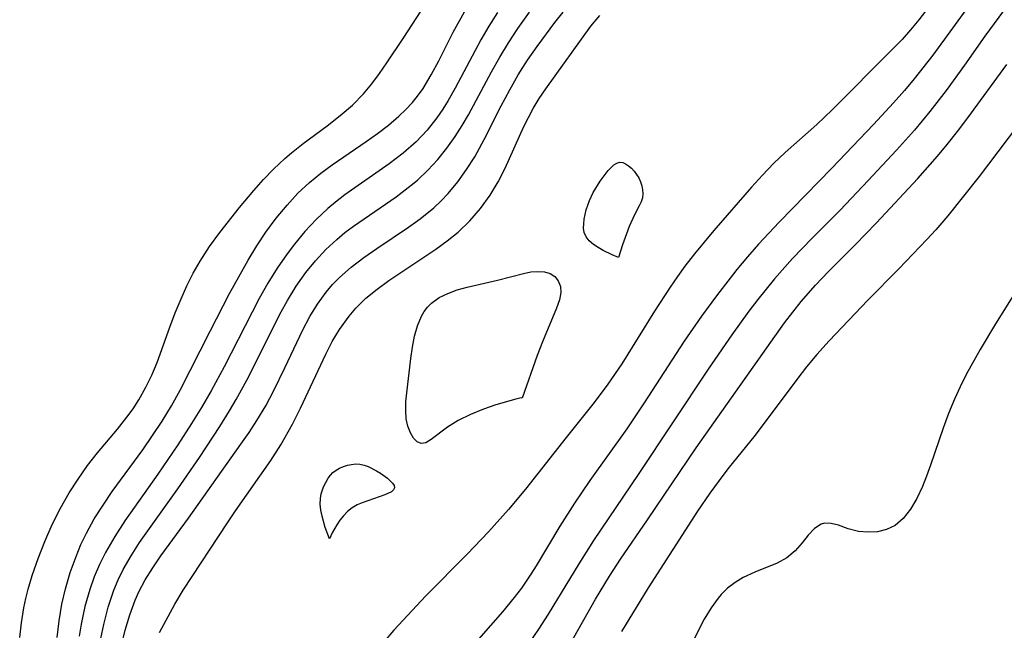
# Model space of a CAD drawing. Header units: metres. Extents: x 1073367 to 1082519, y 1569854 to 1574957.
# Tile 679 of 1056: x 1080946 to 1081049, y 1570929 to 1570992. Entities that reach past the tile are written whole.
import ezdxf

# ---------------------------------------------------------------- set-up
doc = ezdxf.new("R2010")
doc.units = ezdxf.units.M
doc.layers.add('CGG_CurvaNivelLidar_v1', color=253, linetype='Continuous', lineweight=30)

msp = doc.modelspace()

# ---------------------------------------------------------------- linework, layer by layer
at = {"layer": 'CGG_CurvaNivelLidar_v1'}
for p, q in [((1080986.1372, 1570990.3317, 77), (1080990.3094, 1570996.7968, 77)), ((1081046.3327, 1570995.8063, 75), (1081041.1083, 1570988.6223, 75)), ((1080991.3432, 1570991.0135, 76.5), (1080992.5109, 1570993.1136, 76.5)), ((1080998.0463, 1570991.3705, 75.5), (1080999.2566, 1570993.0617, 75.5)), ((1081001.8803, 1570991.9855, 75), (1081002.7384, 1570993.0763, 75)), ((1081040.785, 1570993.7768, 74.5), (1081039.6432, 1570992.2876, 74.5)), ((1081048.4144, 1570993.1967, 75.5), (1081046.5009, 1570990.596, 75.5)), ((1080995.917, 1570993.0254, 76), (1080995.0377, 1570991.6362, 76)), ((1081005.6224, 1570991.6077, 74.5), (1081006.5496, 1570992.7423, 74.5)), ((1081039.6432, 1570992.2876, 74.5), (1081038.7892, 1570991.2517, 74.5)), ((1080989.8412, 1570988.0221, 76.5), (1080991.3432, 1570991.0135, 76.5)), ((1080995.0377, 1570991.6362, 76), (1080994.2122, 1570990.2143, 76)), ((1080997.0888, 1570989.9014, 75.5), (1080998.0463, 1570991.3705, 75.5)), ((1081000.0316, 1570989.4948, 75), (1081001.8803, 1570991.9855, 75)), ((1081000.9317, 1570985.118, 74.5), (1081005.6224, 1570991.6077, 74.5)), ((1081038.7892, 1570991.2517, 74.5), (1081037.9011, 1570990.2477, 74.5)), ((1080984.4576, 1570987.8045, 77), (1080986.1372, 1570990.3317, 77)), ((1080994.2122, 1570990.2143, 76), (1080991.5423, 1570985.179, 76)), ((1081037.9011, 1570990.2477, 74.5), (1081036.8907, 1570989.1873, 74.5)), ((1081046.5009, 1570990.596, 75.5), (1081044.3705, 1570987.5721, 75.5)), ((1080996.1803, 1570988.402, 75.5), (1080997.0888, 1570989.9014, 75.5)), ((1080999.051, 1570988.0869, 75), (1081000.0316, 1570989.4948, 75)), ((1081036.8907, 1570989.1873, 74.5), (1081030.6525, 1570982.9591, 74.5)), ((1080989.0677, 1570986.5656, 76.5), (1080989.8412, 1570988.0221, 76.5)), ((1080995.3156, 1570986.8793, 75.5), (1080996.1803, 1570988.402, 75.5)), ((1080998.0932, 1570986.5792, 75), (1080999.051, 1570988.0869, 75)), ((1081041.1083, 1570988.6223, 75), (1081039.1595, 1570986.1507, 75)), ((1080983.6923, 1570986.698, 77), (1080984.4576, 1570987.8045, 77)), ((1081044.3705, 1570987.5721, 75.5), (1081042.4675, 1570984.9544, 75.5)), ((1081044.7219, 1570982.1079, 76), (1081048.7749, 1570987.6316, 76)), ((1080982.8985, 1570985.6281, 77), (1080983.6923, 1570986.698, 77)), ((1080988.22, 1570985.1729, 76.5), (1080989.0677, 1570986.5656, 76.5)), ((1080992.9232, 1570982.4425, 75.5), (1080995.3156, 1570986.8793, 75.5)), ((1080997.1992, 1570985.0301, 75), (1080998.0932, 1570986.5792, 75)), ((1081039.1595, 1570986.1507, 75), (1081038.1463, 1570984.9481, 75)), ((1081053.4575, 1570986.0893, 76.5), (1081045.9073, 1570976.0232, 76.5)), ((1080982.0497, 1570984.6133, 77), (1080982.8985, 1570985.6281, 77)), ((1080987.7485, 1570984.5035, 76.5), (1080988.22, 1570985.1729, 76.5)), ((1080991.5423, 1570985.179, 76), (1080990.8215, 1570983.9179, 76)), ((1080996.3085, 1570983.3461, 75), (1080997.1992, 1570985.0301, 75)), ((1081000.2643, 1570984.1228, 74.5), (1081000.9317, 1570985.118, 74.5)), ((1081038.1463, 1570984.9481, 75), (1081037.0235, 1570983.6774, 75)), ((1081042.4675, 1570984.9544, 75.5), (1081040.7829, 1570982.7598, 75.5)), ((1080980.8844, 1570983.4403, 77), (1080982.0497, 1570984.6133, 77)), ((1080987.1011, 1570983.6987, 76.5), (1080987.7485, 1570984.5035, 76.5)), ((1080990.8215, 1570983.9179, 76), (1080990.2509, 1570983.002, 76)), ((1080999.6406, 1570983.0985, 74.5), (1081000.2643, 1570984.1228, 74.5)), ((1080979.6257, 1570982.3537, 77), (1080980.8844, 1570983.4403, 77)), ((1080985.6975, 1570982.2814, 76.5), (1080986.4228, 1570982.9706, 76.5)), ((1080986.4228, 1570982.9706, 76.5), (1080987.1011, 1570983.6987, 76.5)), ((1080990.2509, 1570983.002, 76), (1080989.6435, 1570982.1162, 76)), ((1080994.5436, 1570979.8634, 75), (1080996.3085, 1570983.3461, 75)), ((1080998.6717, 1570981.2159, 74.5), (1080999.6406, 1570983.0985, 74.5)), ((1081030.6525, 1570982.9591, 74.5), (1081029.0436, 1570981.439, 74.5)), ((1081037.0235, 1570983.6774, 75), (1081034.9344, 1570981.4224, 75)), ((1080978.2619, 1570981.2915, 77), (1080979.6257, 1570982.3537, 77)), ((1080984.6215, 1570981.3704, 76.5), (1080985.6975, 1570982.2814, 76.5)), ((1080989.6435, 1570982.1162, 76), (1080988.6226, 1570980.8251, 76)), ((1080992.2579, 1570981.303, 75.5), (1080992.9232, 1570982.4425, 75.5)), ((1081040.7829, 1570982.7598, 75.5), (1081039.1871, 1570980.8312, 75.5)), ((1081043.6647, 1570980.7117, 76), (1081044.7219, 1570982.1079, 76)), ((1080975.7764, 1570979.4377, 77), (1080978.2619, 1570981.2915, 77)), ((1080983.4895, 1570980.5053, 76.5), (1080984.6215, 1570981.3704, 76.5)), ((1080988.6226, 1570980.8251, 76), (1080987.4951, 1570979.6302, 76)), ((1080991.553, 1570980.195, 75.5), (1080992.2579, 1570981.303, 75.5)), ((1080996.7275, 1570976.8792, 74.5), (1080998.6717, 1570981.2159, 74.5)), ((1081029.0436, 1570981.439, 74.5), (1081025.7634, 1570978.5068, 74.5)), ((1081034.9344, 1570981.4224, 75), (1081030.6044, 1570976.9087, 75)), ((1081039.1871, 1570980.8312, 75.5), (1081037.3254, 1570978.7449, 75.5)), ((1080982.3183, 1570979.6723, 76.5), (1080983.4895, 1570980.5053, 76.5)), ((1080990.6759, 1570978.9679, 75.5), (1080991.553, 1570980.195, 75.5)), ((1080993.5658, 1570978.079, 75), (1080994.5436, 1570979.8634, 75)), ((1081042.5777, 1570979.3397, 76), (1081043.6647, 1570980.7117, 76)), ((1080974.5603, 1570978.4816, 77), (1080975.7764, 1570979.4377, 77)), ((1080978.7902, 1570977.2576, 76.5), (1080982.3183, 1570979.6723, 76.5)), ((1080987.4951, 1570979.6302, 76), (1080986.1476, 1570978.441, 76)), ((1080989.73, 1570977.7999, 75.5), (1080990.6759, 1570978.9679, 75.5)), ((1081041.5845, 1570978.1539, 76), (1081042.5777, 1570979.3397, 76)), ((1080972.703, 1570976.796, 77), (1080973.8735, 1570977.8999, 77)), ((1080973.8735, 1570977.8999, 77), (1080974.5603, 1570978.4816, 77)), ((1080986.1476, 1570978.441, 76), (1080984.7098, 1570977.3433, 76)), ((1080988.7159, 1570976.6968, 75.5), (1080989.73, 1570977.7999, 75.5)), ((1080992.726, 1570976.7489, 75), (1080993.5658, 1570978.079, 75)), ((1081025.7634, 1570978.5068, 74.5), (1081024.5748, 1570977.3864, 74.5)), ((1081037.3254, 1570978.7449, 75.5), (1081034.3907, 1570975.6111, 75.5)), ((1081039.5286, 1570975.8387, 76), (1081041.5845, 1570978.1539, 76)), ((1080971.6633, 1570975.7126, 77), (1080972.703, 1570976.796, 77)), ((1080977.5918, 1570976.3699, 76.5), (1080978.7902, 1570977.2576, 76.5)), ((1080984.7098, 1570977.3433, 76), (1080980.1122, 1570974.1453, 76)), ((1080991.8072, 1570975.4797, 75), (1080992.726, 1570976.7489, 75)), ((1080996.0045, 1570975.4739, 74.5), (1080996.7275, 1570976.8792, 74.5)), ((1081007.4241, 1570976.6688, 74), (1081007.7138, 1570976.9817, 74)), ((1081007.7138, 1570976.9817, 74), (1081008.0082, 1570977.2408, 74)), ((1081008.0082, 1570977.2408, 74), (1081008.3079, 1570977.4264, 74)), ((1081008.3079, 1570977.4264, 74), (1081008.6139, 1570977.513, 74)), ((1081008.6139, 1570977.513, 74), (1081008.9194, 1570977.4815, 74)), ((1081008.9194, 1570977.4815, 74), (1081009.2271, 1570977.353, 74)), ((1081009.2271, 1570977.353, 74), (1081009.5319, 1570977.1506, 74)), ((1081009.5319, 1570977.1506, 74), (1081009.828, 1570976.8914, 74)), ((1081009.828, 1570976.8914, 74), (1081010.1086, 1570976.5878, 74)), ((1081024.5748, 1570977.3864, 74.5), (1081023.4071, 1570976.1752, 74.5)), ((1081030.6044, 1570976.9087, 75), (1081025.1556, 1570971.3137, 75)), ((1080970.6554, 1570974.5859, 77), (1080971.6633, 1570975.7126, 77)), ((1080976.4407, 1570975.4249, 76.5), (1080977.5918, 1570976.3699, 76.5)), ((1080987.6313, 1570975.6671, 75.5), (1080988.7159, 1570976.6968, 75.5)), ((1081006.5838, 1570975.5352, 74), (1081007.4241, 1570976.6688, 74)), ((1081010.1086, 1570976.5878, 74), (1081010.3653, 1570976.2484, 74)), ((1081010.3653, 1570976.2484, 74), (1081010.5873, 1570975.8786, 74)), ((1081010.5873, 1570975.8786, 74), (1081010.7629, 1570975.4854, 74)), ((1081023.4071, 1570976.1752, 74.5), (1081022.2786, 1570974.9195, 74.5)), ((1081035.2228, 1570971.2085, 76), (1081039.5286, 1570975.8387, 76)), ((1081045.9073, 1570976.0232, 76.5), (1081042.66, 1570971.9653, 76.5)), ((1080975.2334, 1570974.2865, 76.5), (1080976.4407, 1570975.4249, 76.5)), ((1080985.4157, 1570973.9329, 75.5), (1080986.9939, 1570975.1273, 75.5)), ((1080986.9939, 1570975.1273, 75.5), (1080987.6313, 1570975.6671, 75.5)), ((1080990.8076, 1570974.2805, 75), (1080991.8072, 1570975.4797, 75)), ((1080995.1623, 1570974.0967, 74.5), (1080996.0045, 1570975.4739, 74.5)), ((1081005.8721, 1570974.3595, 74), (1081006.5838, 1570975.5352, 74)), ((1081010.7629, 1570975.4854, 74), (1081010.8921, 1570975.0751, 74)), ((1081010.8921, 1570975.0751, 74), (1081010.9726, 1570974.6569, 74)), ((1081022.2786, 1570974.9195, 74.5), (1081018.3856, 1570970.427, 74.5)), ((1081034.3907, 1570975.6111, 75.5), (1081031.4628, 1570972.5531, 75.5)), ((1080969.1794, 1570972.8224, 77), (1080970.6554, 1570974.5859, 77)), ((1080974.0983, 1570973.0677, 76.5), (1080975.2334, 1570974.2865, 76.5)), ((1080980.1122, 1570974.1453, 76), (1080979.1183, 1570973.3775, 76)), ((1080980.9932, 1570970.8881, 75.5), (1080985.4157, 1570973.9329, 75.5)), ((1080990.0822, 1570973.5141, 75), (1080990.8076, 1570974.2805, 75)), ((1080994.165, 1570972.7297, 74.5), (1080995.1623, 1570974.0967, 74.5)), ((1081005.4718, 1570973.5328, 74), (1081005.8721, 1570974.3595, 74)), ((1081010.9581, 1570973.8291, 74), (1081010.8302, 1570973.3982, 74)), ((1081010.9983, 1570974.2389, 74), (1081010.9581, 1570973.8291, 74)), ((1081010.9726, 1570974.6569, 74), (1081010.9983, 1570974.2389, 74)), ((1080967.1404, 1570970.2307, 77), (1080969.1794, 1570972.8224, 77)), ((1080972.9601, 1570971.6969, 76.5), (1080974.0983, 1570973.0677, 76.5)), ((1080978.3405, 1570972.7198, 76), (1080977.1163, 1570971.5638, 76)), ((1080979.1183, 1570973.3775, 76), (1080978.3405, 1570972.7198, 76)), ((1080987.9238, 1570971.6505, 75), (1080989.3164, 1570972.7892, 75)), ((1080989.3164, 1570972.7892, 75), (1080990.0822, 1570973.5141, 75)), ((1080993.0574, 1570971.4501, 74.5), (1080994.165, 1570972.7297, 74.5)), ((1081005.1427, 1570972.5729, 74), (1081005.4718, 1570973.5328, 74)), ((1081010.6373, 1570972.9772, 74), (1081010.146, 1570972.0642, 74)), ((1081010.8302, 1570973.3982, 74), (1081010.6373, 1570972.9772, 74)), ((1080971.8964, 1570970.2579, 76.5), (1080972.9601, 1570971.6969, 76.5)), ((1080986.7121, 1570970.7756, 75), (1080987.9238, 1570971.6505, 75)), ((1081004.8727, 1570971.1323, 74), (1081004.9307, 1570971.6057, 74)), ((1081004.9307, 1570971.6057, 74), (1081005.1427, 1570972.5729, 74)), ((1081010.146, 1570972.0642, 74), (1081009.6044, 1570970.8477, 74)), ((1081031.4628, 1570972.5531, 75.5), (1081028.5719, 1570969.6297, 75.5)), ((1081042.66, 1570971.9653, 76.5), (1081041.4206, 1570970.513, 76.5)), ((1081054.4756, 1570971.8364, 77), (1081047.6001, 1570960.746, 77)), ((1080977.1163, 1570971.5638, 76), (1080975.9603, 1570970.331, 76)), ((1080980.1084, 1570970.218, 75.5), (1080980.9932, 1570970.8881, 75.5)), ((1080983.4049, 1570968.5686, 75), (1080986.7121, 1570970.7756, 75)), ((1080991.8412, 1570970.2713, 74.5), (1080993.0574, 1570971.4501, 74.5)), ((1081004.8563, 1570970.6742, 74), (1081004.8727, 1570971.1323, 74)), ((1081004.9216, 1570970.2209, 74), (1081004.8563, 1570970.6742, 74)), ((1081009.6044, 1570970.8477, 74), (1081008.9013, 1570968.9371, 74)), ((1081025.1556, 1570971.3137, 75), (1081023.0042, 1570969.0071, 75)), ((1081033.0596, 1570968.9677, 76), (1081035.2228, 1570971.2085, 76)), ((1080966.068, 1570968.7713, 77), (1080967.1404, 1570970.2307, 77)), ((1080970.9576, 1570968.8337, 76.5), (1080971.8964, 1570970.2579, 76.5)), ((1080975.9603, 1570970.331, 76), (1080974.8705, 1570969.0309, 76)), ((1080979.2536, 1570969.513, 75.5), (1080980.1084, 1570970.218, 75.5)), ((1080990.721, 1570969.354, 74.5), (1080991.8412, 1570970.2713, 74.5)), ((1081005.1231, 1570969.7692, 74), (1081004.9216, 1570970.2209, 74)), ((1081005.4507, 1570969.3627, 74), (1081005.1231, 1570969.7692, 74)), ((1081018.3856, 1570970.427, 74.5), (1081016.3555, 1570967.9968, 74.5)), ((1081028.5719, 1570969.6297, 75.5), (1081026.5502, 1570967.5343, 75.5)), ((1081041.4206, 1570970.513, 76.5), (1081040.483, 1570969.4853, 76.5)), ((1080965.0767, 1570967.2607, 77), (1080966.068, 1570968.7713, 77)), ((1080970.0725, 1570967.3661, 76.5), (1080970.9576, 1570968.8337, 76.5)), ((1080974.8705, 1570969.0309, 76), (1080974.1036, 1570968.0227, 76)), ((1080978.1128, 1570968.4479, 75.5), (1080979.2536, 1570969.513, 75.5)), ((1080982.0525, 1570967.6277, 75), (1080983.4049, 1570968.5686, 75)), ((1080989.5428, 1570968.4982, 74.5), (1080990.721, 1570969.354, 74.5)), ((1081005.8788, 1570968.9909, 74), (1081005.4507, 1570969.3627, 74)), ((1081006.3683, 1570968.6563, 74), (1081005.8788, 1570968.9909, 74)), ((1081006.8809, 1570968.362, 74), (1081006.3683, 1570968.6563, 74)), ((1081008.9013, 1570968.9371, 74), (1081008.5, 1570967.6327, 74)), ((1081023.0042, 1570969.0071, 75), (1081021.869, 1570967.7047, 75)), ((1081030.2724, 1570966.1786, 76), (1081033.0596, 1570968.9677, 76)), ((1081040.483, 1570969.4853, 76.5), (1081037.5642, 1570966.4657, 76.5)), ((1080974.1036, 1570968.0227, 76), (1080973.0727, 1570966.5217, 76)), ((1080977.0476, 1570967.304, 75.5), (1080978.1128, 1570968.4479, 75.5)), ((1080980.7541, 1570966.6332, 75), (1080982.0525, 1570967.6277, 75)), ((1080984.6485, 1570965.2486, 74.5), (1080989.5428, 1570968.4982, 74.5)), ((1081007.8276, 1570967.9094, 74), (1081006.8809, 1570968.362, 74)), ((1081008.5, 1570967.6327, 74), (1081007.8276, 1570967.9094, 74)), ((1081016.3555, 1570967.9968, 74.5), (1081015.3832, 1570966.7472, 74.5)), ((1081021.869, 1570967.7047, 75), (1081020.7642, 1570966.3749, 75)), ((1081026.5502, 1570967.5343, 75.5), (1081024.6639, 1570965.42, 75.5)), ((1080964.3605, 1570965.9939, 77), (1080965.0767, 1570967.2607, 77)), ((1080968.1468, 1570963.8875, 76.5), (1080970.0725, 1570967.3661, 76.5)), ((1080973.0727, 1570966.5217, 76), (1080972.1109, 1570964.9656, 76)), ((1080976.0595, 1570966.0877, 75.5), (1080977.0476, 1570967.304, 75.5)), ((1080979.5397, 1570965.5561, 75), (1080980.7541, 1570966.6332, 75)), ((1081015.3832, 1570966.7472, 74.5), (1081014.5949, 1570965.6592, 74.5)), ((1080963.7089, 1570964.6883, 77), (1080964.3605, 1570965.9939, 77)), ((1080975.0615, 1570964.6686, 75.5), (1080976.0595, 1570966.0877, 75.5)), ((1080978.8272, 1570964.8174, 75), (1080979.5397, 1570965.5561, 75)), ((1080995.9497, 1570965.2679, 74), (1080998.6304, 1570965.9838, 74)), ((1080998.6304, 1570965.9838, 74), (1080999.3948, 1570966.1308, 74)), ((1080999.3948, 1570966.1308, 74), (1081000.1241, 1570966.1942, 74)), ((1081000.1241, 1570966.1942, 74), (1081000.7958, 1570966.1554, 74)), ((1081000.7958, 1570966.1554, 74), (1081001.383, 1570965.9899, 74)), ((1081001.383, 1570965.9899, 74), (1081001.8789, 1570965.6598, 74)), ((1081001.8789, 1570965.6598, 74), (1081002.2432, 1570965.1981, 74)), ((1081014.5949, 1570965.6592, 74.5), (1081013.834, 1570964.5493, 74.5)), ((1081020.7642, 1570966.3749, 75), (1081018.6339, 1570963.6475, 75)), ((1081028.9135, 1570964.7577, 76), (1081030.2724, 1570966.1786, 76)), ((1081037.5642, 1570966.4657, 76.5), (1081034.35, 1570963.2211, 76.5)), ((1080963.1086, 1570963.3542, 77), (1080963.7089, 1570964.6883, 77)), ((1080972.1109, 1570964.9656, 76), (1080971.2076, 1570963.3662, 76)), ((1080974.1497, 1570963.1813, 75.5), (1080975.0615, 1570964.6686, 75.5)), ((1080978.1631, 1570964.0347, 75), (1080978.8272, 1570964.8174, 75)), ((1080983.4357, 1570964.355, 74.5), (1080984.6485, 1570965.2486, 74.5)), ((1080991.7515, 1570964.2685, 74), (1080992.781, 1570964.5554, 74)), ((1080992.781, 1570964.5554, 74), (1080995.9497, 1570965.2679, 74)), ((1081002.2432, 1570965.1981, 74), (1081002.4653, 1570964.6414, 74)), ((1081002.4653, 1570964.6414, 74), (1081002.5187, 1570964.0036, 74)), ((1081013.834, 1570964.5493, 74.5), (1081012.226, 1570962.0752, 74.5)), ((1081024.6639, 1570965.42, 75.5), (1081022.9274, 1570963.2773, 75.5)), ((1081027.4451, 1570963.0788, 76), (1081028.9135, 1570964.7577, 76)), ((1080966.1228, 1570960.005, 76.5), (1080968.1468, 1570963.8875, 76.5)), ((1080977.2755, 1570962.8104, 75), (1080978.1631, 1570964.0347, 75)), ((1080982.289, 1570963.4026, 74.5), (1080983.4357, 1570964.355, 74.5)), ((1080989.0942, 1570962.9097, 74), (1080989.8729, 1570963.4717, 74)), ((1080989.8729, 1570963.4717, 74), (1080990.773, 1570963.9174, 74)), ((1080990.773, 1570963.9174, 74), (1080991.7515, 1570964.2685, 74)), ((1081002.5187, 1570964.0036, 74), (1081002.3656, 1570963.2558, 74)), ((1081018.6339, 1570963.6475, 75), (1081017.0947, 1570961.541, 75)), ((1080962.507, 1570961.8938, 77), (1080963.1086, 1570963.3542, 77)), ((1080971.2076, 1570963.3662, 76), (1080967.5714, 1570956.2951, 76)), ((1080973.506, 1570962.013, 75.5), (1080974.1497, 1570963.1813, 75.5)), ((1080976.4796, 1570961.506, 75), (1080977.2755, 1570962.8104, 75)), ((1080981.2341, 1570962.3689, 74.5), (1080982.289, 1570963.4026, 74.5)), ((1080988.337, 1570962.0457, 74), (1080988.6764, 1570962.4908, 74)), ((1080988.6764, 1570962.4908, 74), (1080989.0942, 1570962.9097, 74)), ((1081002.3656, 1570963.2558, 74), (1081002.0511, 1570962.3797, 74)), ((1081022.9274, 1570963.2773, 75.5), (1081022.0187, 1570962.0753, 75.5)), ((1081025.7159, 1570960.8564, 76), (1081027.4451, 1570963.0788, 76)), ((1081034.35, 1570963.2211, 76.5), (1081030.3458, 1570958.9858, 76.5)), ((1080961.9477, 1570960.4188, 77), (1080962.507, 1570961.8938, 77)), ((1080969.9392, 1570954.9204, 75.5), (1080973.506, 1570962.013, 75.5)), ((1080975.7551, 1570960.145, 75), (1080976.4796, 1570961.506, 75)), ((1080979.5375, 1570960.1678, 74.5), (1080980.5329, 1570961.5499, 74.5)), ((1080980.5329, 1570961.5499, 74.5), (1080981.2341, 1570962.3689, 74.5)), ((1080987.6338, 1570960.5608, 74), (1080988.0489, 1570961.5578, 74)), ((1080988.0489, 1570961.5578, 74), (1080988.337, 1570962.0457, 74)), ((1081002.0511, 1570962.3797, 74), (1081000.6001, 1570958.8946, 74)), ((1081012.226, 1570962.0752, 74.5), (1081008.8228, 1570956.6019, 74.5)), ((1081017.0947, 1570961.541, 75), (1081015.2995, 1570958.9488, 75)), ((1081022.0187, 1570962.0753, 75.5), (1081020.2477, 1570959.6218, 75.5)), ((1080960.6226, 1570956.7459, 77), (1080961.9477, 1570960.4188, 77)), ((1080987.3369, 1570959.4749, 74), (1080987.6338, 1570960.5608, 74)), ((1081016.5456, 1570947.8883, 76), (1081025.7159, 1570960.8564, 76)), ((1081047.6001, 1570960.746, 77), (1081045.9969, 1570958.0892, 77)), ((1080963.0251, 1570953.8702, 76.5), (1080966.1228, 1570960.005, 76.5)), ((1080973.8864, 1570956.1909, 75), (1080975.7551, 1570960.145, 75)), ((1080978.7959, 1570958.9224, 74.5), (1080979.5375, 1570960.1678, 74.5)), ((1080987.1201, 1570958.33, 74), (1080987.3369, 1570959.4749, 74)), ((1081020.2477, 1570959.6218, 75.5), (1081017.7795, 1570956.0515, 75.5)), ((1080978.1205, 1570957.6222, 74.5), (1080978.7959, 1570958.9224, 74.5)), ((1080986.953, 1570957.151, 74), (1080987.1201, 1570958.33, 74)), ((1081000.6001, 1570958.8946, 74), (1081000.06, 1570957.4549, 74)), ((1081015.2995, 1570958.9488, 75), (1081011.1584, 1570952.5699, 75)), ((1081030.3458, 1570958.9858, 76.5), (1081029.0626, 1570957.5703, 76.5)), ((1080975.4894, 1570952.0183, 74.5), (1080978.1205, 1570957.6222, 74.5)), ((1081000.06, 1570957.4549, 74), (1080998.5, 1570953.0624, 74)), ((1081029.0626, 1570957.5703, 76.5), (1081028.0034, 1570956.2989, 76.5)), ((1081045.9969, 1570958.0892, 77), (1081044.5583, 1570955.4924, 77)), ((1080960.0793, 1570955.4412, 77), (1080960.6226, 1570956.7459, 77)), ((1080967.5714, 1570956.2951, 76), (1080966.2239, 1570953.7975, 76)), ((1080986.5269, 1570953.5875, 74), (1080986.953, 1570957.151, 74)), ((1081008.8228, 1570956.6019, 74.5), (1081007.3906, 1570954.5021, 74.5)), ((1081028.0034, 1570956.2989, 76.5), (1081026.9812, 1570954.9913, 76.5)), ((1080959.4685, 1570954.1726, 77), (1080960.0793, 1570955.4412, 77)), ((1080972.7285, 1570953.8296, 75), (1080973.8864, 1570956.1909, 75)), ((1081017.7795, 1570956.0515, 75.5), (1081010.5178, 1570945.134, 75.5)), ((1081044.5583, 1570955.4924, 77), (1081043.9231, 1570954.2263, 77)), ((1080968.8321, 1570952.9061, 75.5), (1080969.9392, 1570954.9204, 75.5)), ((1081007.3906, 1570954.5021, 74.5), (1081005.9665, 1570952.612, 74.5)), ((1081026.9812, 1570954.9913, 76.5), (1081022.6788, 1570949.2169, 76.5)), ((1080958.725, 1570952.8646, 77), (1080959.4685, 1570954.1726, 77)), ((1080962.1081, 1570952.2525, 76.5), (1080963.0251, 1570953.8702, 76.5)), ((1080966.2239, 1570953.7975, 76), (1080965.2327, 1570952.0896, 76)), ((1080971.8872, 1570952.2668, 75), (1080972.7285, 1570953.8296, 75)), ((1080986.4396, 1570952.6505, 74), (1080986.5269, 1570953.5875, 74)), ((1081043.9231, 1570954.2263, 77), (1081043.3338, 1570952.9449, 77)), ((1080958.1327, 1570951.9537, 77), (1080958.725, 1570952.8646, 77)), ((1080961.1328, 1570950.6688, 76.5), (1080962.1081, 1570952.2525, 76.5)), ((1080968.1363, 1570951.738, 75.5), (1080968.8321, 1570952.9061, 75.5)), ((1080970.9815, 1570950.7383, 75), (1080971.8872, 1570952.2668, 75)), ((1080986.4092, 1570951.7529, 74), (1080986.4396, 1570952.6505, 74)), ((1080995.7729, 1570952.3571, 74), (1080994.4748, 1570951.9112, 74)), ((1080997.8242, 1570952.9446, 74), (1080995.7729, 1570952.3571, 74)), ((1080998.3768, 1570953.0682, 74), (1080997.8242, 1570952.9446, 74)), ((1080998.5, 1570953.0624, 74), (1080998.3768, 1570953.0682, 74)), ((1081005.9665, 1570952.612, 74.5), (1081003.0499, 1570948.985, 74.5)), ((1081011.1584, 1570952.5699, 75), (1081009.3443, 1570949.8812, 75)), ((1081043.3338, 1570952.9449, 77), (1081042.7179, 1570951.4484, 77)), ((1080957.4982, 1570951.0724, 77), (1080958.1327, 1570951.9537, 77)), ((1080965.2327, 1570952.0896, 76), (1080964.1949, 1570950.407, 76)), ((1080967.1211, 1570950.1098, 75.5), (1080968.1363, 1570951.738, 75.5)), ((1080974.6563, 1570950.3679, 74.5), (1080975.4894, 1570952.0183, 74.5)), ((1080986.4653, 1570950.9109, 74), (1080986.4092, 1570951.7529, 74)), ((1080993.1298, 1570951.3675, 74), (1080991.8409, 1570950.726, 74)), ((1080994.4748, 1570951.9112, 74), (1080993.1298, 1570951.3675, 74)), ((1081042.7179, 1570951.4484, 77), (1081042.1606, 1570949.9427, 77)), ((1080956.5065, 1570949.8334, 77), (1080957.4982, 1570951.0724, 77)), ((1080960.148, 1570949.1718, 76.5), (1080961.1328, 1570950.6688, 76.5)), ((1080964.1949, 1570950.407, 76), (1080962.7616, 1570948.2031, 76)), ((1080970.1696, 1570949.4905, 75), (1080970.9815, 1570950.7383, 75)), ((1080973.4625, 1570948.2126, 74.5), (1080974.6563, 1570950.3679, 74.5)), ((1080986.633, 1570950.1396, 74), (1080986.4653, 1570950.9109, 74)), ((1080991.8409, 1570950.726, 74), (1080990.7486, 1570950.0381, 74)), ((1080954.4469, 1570947.3946, 77), (1080956.5065, 1570949.8334, 77)), ((1080959.128, 1570947.7025, 76.5), (1080960.148, 1570949.1718, 76.5)), ((1080965.007, 1570946.8971, 75.5), (1080967.1211, 1570950.1098, 75.5)), ((1080969.3224, 1570948.2624, 75), (1080970.1696, 1570949.4905, 75)), ((1080986.8945, 1570949.4647, 74), (1080986.633, 1570950.1396, 74)), ((1080987.2247, 1570948.9129, 74), (1080986.8945, 1570949.4647, 74)), ((1080990.7486, 1570950.0381, 74), (1080989.0602, 1570948.7794, 74)), ((1081009.3443, 1570949.8812, 75), (1081005.5181, 1570944.5226, 75)), ((1081022.6788, 1570949.2169, 76.5), (1081019.8432, 1570945.7092, 76.5)), ((1081042.1606, 1570949.9427, 77), (1081040.8501, 1570946.088, 77)), ((1080962.7616, 1570948.2031, 76), (1080960.6902, 1570945.1724, 76)), ((1080963.8638, 1570940.5947, 75), (1080969.3224, 1570948.2624, 75)), ((1080972.424, 1570946.5836, 74.5), (1080973.4625, 1570948.2126, 74.5)), ((1080987.6022, 1570948.5207, 74), (1080987.2247, 1570948.9129, 74)), ((1080988.0084, 1570948.3359, 74), (1080987.6022, 1570948.5207, 74)), ((1080988.4819, 1570948.4184, 74), (1080988.0084, 1570948.3359, 74)), ((1080989.0602, 1570948.7794, 74), (1080988.4819, 1570948.4184, 74)), ((1081003.0499, 1570948.985, 74.5), (1080998.8445, 1570943.622, 74.5)), ((1080953.4068, 1570946.053, 77), (1080954.4469, 1570947.3946, 77)), ((1080955.9687, 1570943.3795, 76.5), (1080959.128, 1570947.7025, 76.5)), ((1081011.4906, 1570940.4218, 76), (1081016.5456, 1570947.8883, 76)), ((1080962.7658, 1570943.6494, 75.5), (1080965.007, 1570946.8971, 75.5)), ((1080968.7687, 1570941.3579, 74.5), (1080972.424, 1570946.5836, 74.5)), ((1080979.9545, 1570945.9667, 74), (1080980.3683, 1570946.0976, 74)), ((1080980.3683, 1570946.0976, 74), (1080980.7926, 1570946.1854, 74)), ((1080980.7926, 1570946.1854, 74), (1080981.2215, 1570946.2237, 74)), ((1080981.2215, 1570946.2237, 74), (1080981.6497, 1570946.2023, 74)), ((1080981.6497, 1570946.2023, 74), (1080982.0954, 1570946.1066, 74)), ((1080982.0954, 1570946.1066, 74), (1080982.5335, 1570945.9506, 74)), ((1081040.8501, 1570946.088, 77), (1081040.439, 1570944.964, 77)), ((1080952.4213, 1570944.6615, 77), (1080953.4068, 1570946.053, 77)), ((1080960.6902, 1570945.1724, 76), (1080957.2858, 1570940.3308, 76)), ((1080978.3818, 1570944.7595, 74), (1080978.6035, 1570945.0571, 74)), ((1080978.6035, 1570945.0571, 74), (1080978.8554, 1570945.3234, 74)), ((1080978.8554, 1570945.3234, 74), (1080979.1883, 1570945.5824, 74)), ((1080979.1883, 1570945.5824, 74), (1080979.5583, 1570945.7953, 74)), ((1080979.5583, 1570945.7953, 74), (1080979.9545, 1570945.9667, 74)), ((1080982.5335, 1570945.9506, 74), (1080983.3799, 1570945.5225, 74)), ((1080983.3799, 1570945.5225, 74), (1080983.7812, 1570945.2739, 74)), ((1080983.7812, 1570945.2739, 74), (1080984.5082, 1570944.7482, 74)), ((1081010.5178, 1570945.134, 75.5), (1081005.9037, 1570938.2962, 75.5)), ((1081019.8432, 1570945.7092, 76.5), (1081018.915, 1570944.5252, 76.5)), ((1080951.495, 1570943.2262, 77), (1080952.4213, 1570944.6615, 77)), ((1080977.8765, 1570943.8403, 74), (1080978.3818, 1570944.7595, 74)), ((1080984.5082, 1570944.7482, 74), (1080985.0558, 1570944.2253, 74)), ((1080985.0558, 1570944.2253, 74), (1080985.2153, 1570943.979, 74)), ((1081005.5181, 1570944.5226, 75), (1081003.9221, 1570942.1713, 75)), ((1081018.915, 1570944.5252, 76.5), (1081017.9491, 1570943.2132, 76.5)), ((1081040.439, 1570944.964, 77), (1081040.0048, 1570943.8893, 77)), ((1080950.5905, 1570941.6582, 77), (1080951.495, 1570943.2262, 77)), ((1080955.0107, 1570941.9698, 76.5), (1080955.9687, 1570943.3795, 76.5)), ((1080958.8038, 1570938.0897, 75.5), (1080962.7658, 1570943.6494, 75.5)), ((1080977.5573, 1570942.6292, 74), (1080977.6319, 1570943.136, 74)), ((1080977.6319, 1570943.136, 74), (1080977.8765, 1570943.8403, 74)), ((1080984.2306, 1570943.0104, 74), (1080981.8916, 1570942.2124, 74)), ((1080984.9316, 1570943.3491, 74), (1080984.2306, 1570943.0104, 74)), ((1080985.1582, 1570943.5395, 74), (1080984.9316, 1570943.3491, 74)), ((1080985.2601, 1570943.7513, 74), (1080985.1582, 1570943.5395, 74)), ((1080985.2153, 1570943.979, 74), (1080985.2601, 1570943.7513, 74)), ((1080998.8445, 1570943.622, 74.5), (1080997.0866, 1570941.51, 74.5)), ((1081017.9491, 1570943.2132, 76.5), (1081016.6695, 1570941.3378, 76.5)), ((1081040.0048, 1570943.8893, 77), (1081039.4224, 1570942.651, 77)), ((1080977.5461, 1570942.0733, 74), (1080977.5573, 1570942.6292, 74)), ((1080977.608, 1570941.4395, 74), (1080977.5461, 1570942.0733, 74)), ((1080981.3928, 1570941.9949, 74), (1080980.8743, 1570941.6876, 74)), ((1080981.8916, 1570942.2124, 74), (1080981.3928, 1570941.9949, 74)), ((1081003.9221, 1570942.1713, 75), (1081002.4113, 1570939.7916, 75)), ((1081039.4224, 1570942.651, 77), (1081038.7612, 1570941.523, 77)), ((1080949.7453, 1570939.9507, 77), (1080950.5905, 1570941.6582, 77)), ((1080954.1094, 1570940.5296, 76.5), (1080955.0107, 1570941.9698, 76.5)), ((1080967.9359, 1570940.124, 74.5), (1080968.7687, 1570941.3579, 74.5)), ((1080977.7295, 1570940.802, 74), (1080977.608, 1570941.4395, 74)), ((1080980.3726, 1570941.2921, 74), (1080979.9569, 1570940.8644, 74)), ((1080980.8743, 1570941.6876, 74), (1080980.3726, 1570941.2921, 74)), ((1080997.0866, 1570941.51, 74.5), (1080994.9846, 1570939.182, 74.5)), ((1081016.6695, 1570941.3378, 76.5), (1081011.556, 1570933.399, 76.5)), ((1081038.7612, 1570941.523, 77), (1081038.0182, 1570940.5732, 77)), ((1080948.9886, 1570938.2028, 77), (1080949.7453, 1570939.9507, 77)), ((1080953.2903, 1570939.0477, 76.5), (1080954.1094, 1570940.5296, 76.5)), ((1080957.2858, 1570940.3308, 76), (1080956.2309, 1570938.7114, 76)), ((1080961.0118, 1570936.6994, 75), (1080963.8638, 1570940.5947, 75)), ((1080963.3133, 1570933.1438, 74.5), (1080967.9359, 1570940.124, 74.5)), ((1080978.0623, 1570939.6268, 74), (1080977.7295, 1570940.802, 74)), ((1080979.5861, 1570940.3981, 74), (1080979.263, 1570939.9235, 74)), ((1080979.9569, 1570940.8644, 74), (1080979.5861, 1570940.3981, 74)), ((1081008.6931, 1570936.3486, 76), (1081011.4906, 1570940.4218, 76)), ((1081029.4921, 1570939.9857, 77), (1081028.8007, 1570939.5376, 77)), ((1081029.8426, 1570940.0783, 77), (1081029.4921, 1570939.9857, 77)), ((1081030.5516, 1570940.0589, 77), (1081029.8426, 1570940.0783, 77)), ((1081031.3114, 1570939.8634, 77), (1081030.5516, 1570940.0589, 77)), ((1081038.0182, 1570940.5732, 77), (1081037.1767, 1570939.8535, 77)), ((1080952.7247, 1570937.8597, 76.5), (1080953.2903, 1570939.0477, 76.5)), ((1080978.5, 1570938.4524, 74), (1080978.0623, 1570939.6268, 74)), ((1080978.7737, 1570939.0676, 74), (1080978.5, 1570938.4524, 74)), ((1080979.263, 1570939.9235, 74), (1080978.7737, 1570939.0676, 74)), ((1080994.9846, 1570939.182, 74.5), (1080992.7756, 1570936.8863, 74.5)), ((1081002.4113, 1570939.7916, 75), (1080999.9496, 1570935.6736, 75)), ((1081028.8007, 1570939.5376, 77), (1081028.1641, 1570938.8531, 77)), ((1081032.3078, 1570939.5136, 77), (1081031.3114, 1570939.8634, 77)), ((1081033.3841, 1570939.2217, 77), (1081032.3078, 1570939.5136, 77)), ((1081034.3749, 1570939.1379, 77), (1081033.3841, 1570939.2217, 77)), ((1081035.3371, 1570939.1997, 77), (1081034.3749, 1570939.1379, 77)), ((1081036.2862, 1570939.4233, 77), (1081035.3371, 1570939.1997, 77)), ((1081037.1767, 1570939.8535, 77), (1081036.2862, 1570939.4233, 77)), ((1080948.2928, 1570936.4353, 77), (1080948.9886, 1570938.2028, 77)), ((1080956.2309, 1570938.7114, 76), (1080955.2701, 1570937.0485, 76)), ((1080957.9145, 1570936.71, 75.5), (1080958.8038, 1570938.0897, 75.5)), ((1081005.9037, 1570938.2962, 75.5), (1081004.3681, 1570935.8725, 75.5)), ((1081027.5208, 1570938.0474, 77), (1081026.8086, 1570937.2278, 77)), ((1081028.1641, 1570938.8531, 77), (1081027.5208, 1570938.0474, 77)), ((1080952.2167, 1570936.6448, 76.5), (1080952.7247, 1570937.8597, 76.5)), ((1080955.2701, 1570937.0485, 76), (1080954.6526, 1570935.8008, 76)), ((1080992.7756, 1570936.8863, 74.5), (1080988.4926, 1570932.552, 74.5)), ((1081026.8086, 1570937.2278, 77), (1081025.9612, 1570936.4985, 77)), ((1080947.6543, 1570934.6552, 77), (1080948.2928, 1570936.4353, 77)), ((1080951.6164, 1570934.9834, 76.5), (1080952.2167, 1570936.6448, 76.5)), ((1080957.1113, 1570935.2882, 75.5), (1080957.9145, 1570936.71, 75.5)), ((1080960.1637, 1570935.4657, 75), (1080961.0118, 1570936.6994, 75)), ((1081004.3681, 1570935.8725, 75.5), (1081001.1843, 1570930.6484, 75.5)), ((1081007.5422, 1570934.5773, 76), (1081008.6931, 1570936.3486, 76)), ((1081024.9551, 1570935.9413, 77), (1081022.6172, 1570935.0119, 77)), ((1081025.9612, 1570936.4985, 77), (1081024.9551, 1570935.9413, 77)), ((1080951.1163, 1570933.2862, 76.5), (1080951.6164, 1570934.9834, 76.5)), ((1080954.6526, 1570935.8008, 76), (1080954.1085, 1570934.5213, 76)), ((1080956.5957, 1570934.2206, 75.5), (1080957.1113, 1570935.2882, 75.5)), ((1080959.3834, 1570934.2003, 75), (1080960.1637, 1570935.4657, 75)), ((1080999.9496, 1570935.6736, 75), (1080999.4028, 1570934.8125, 75)), ((1081022.6172, 1570935.0119, 77), (1081021.4088, 1570934.4508, 77)), ((1080947.2364, 1570933.2462, 77), (1080947.6543, 1570934.6552, 77)), ((1080954.1085, 1570934.5213, 76), (1080953.6402, 1570933.2124, 76)), ((1080956.1416, 1570933.1255, 75.5), (1080956.5957, 1570934.2206, 75.5)), ((1080958.731, 1570932.9527, 75), (1080959.3834, 1570934.2003, 75)), ((1080999.4028, 1570934.8125, 75), (1080998.4069, 1570933.354, 75)), ((1081006.1108, 1570932.1992, 76), (1081007.5422, 1570934.5773, 76)), ((1081020.5814, 1570933.9453, 77), (1081019.8007, 1570933.3345, 77)), ((1081021.4088, 1570934.4508, 77), (1081020.5814, 1570933.9453, 77)), ((1080947.0001, 1570932.2775, 77), (1080947.2364, 1570933.2462, 77)), ((1080950.7556, 1570931.6947, 76.5), (1080951.1163, 1570933.2862, 76.5)), ((1080953.6402, 1570933.2124, 76), (1080953.1377, 1570931.4322, 76)), ((1080955.5554, 1570931.3775, 75.5), (1080956.1416, 1570933.1255, 75.5)), ((1080958.3575, 1570932.1112, 75), (1080958.731, 1570932.9527, 75)), ((1080962.4595, 1570931.6972, 74.5), (1080963.3133, 1570933.1438, 74.5)), ((1080998.4069, 1570933.354, 75), (1080997.6765, 1570932.3804, 75)), ((1081011.556, 1570933.399, 76.5), (1081008.7818, 1570928.8578, 76.5)), ((1081019.8007, 1570933.3345, 77), (1081019.1433, 1570932.6813, 77)), ((1080946.7982, 1570931.3011, 77), (1080947.0001, 1570932.2775, 77)), ((1080957.7855, 1570930.5776, 75), (1080958.3575, 1570932.1112, 75)), ((1080988.4926, 1570932.552, 74.5), (1080985.1878, 1570928.9986, 74.5)), ((1080997.6765, 1570932.3804, 75), (1080996.4498, 1570930.8942, 75)), ((1081002.9157, 1570926.5719, 76), (1081006.1108, 1570932.1992, 76)), ((1081018.815, 1570932.3003, 77), (1081018.0953, 1570931.3157, 77)), ((1081019.1433, 1570932.6813, 77), (1081018.815, 1570932.3003, 77)), ((1080946.5444, 1570929.7704, 77), (1080946.7982, 1570931.3011, 77)), ((1080950.4664, 1570929.9706, 76.5), (1080950.7556, 1570931.6947, 76.5)), ((1080953.1377, 1570931.4322, 76), (1080952.7535, 1570929.6149, 76)), ((1080955.089, 1570929.5833, 75.5), (1080955.5554, 1570931.3775, 75.5)), ((1080960.8754, 1570928.7405, 74.5), (1080962.4595, 1570931.6972, 74.5)), ((1080996.4498, 1570930.8942, 75), (1080992.6022, 1570926.5254, 75)), ((1081018.0953, 1570931.3157, 77), (1081017.3817, 1570930.1225, 77)), ((1080946.3679, 1570928.2341, 77), (1080946.5444, 1570929.7704, 77)), ((1080950.2583, 1570928.2286, 76.5), (1080950.4664, 1570929.9706, 76.5)), ((1080957.3118, 1570928.9998, 75), (1080957.7855, 1570930.5776, 75)), ((1081001.1843, 1570930.6484, 75.5), (1081000.1816, 1570929.1026, 75.5)), ((1081017.3817, 1570930.1225, 77), (1081015.383, 1570926.193, 77)), ((1080952.7535, 1570929.6149, 76), (1080952.5491, 1570928.3549, 76)), ((1080954.6985, 1570927.6283, 75.5), (1080955.089, 1570929.5833, 75.5)), ((1080956.9236, 1570927.3875, 75), (1080957.3118, 1570928.9998, 75)), ((1080985.1878, 1570928.9986, 74.5), (1080982.9156, 1570926.3671, 74.5)), ((1081000.1816, 1570929.1026, 75.5), (1080999.1473, 1570927.5789, 75.5))]:
    msp.add_line(p, q, dxfattribs=at)

doc.saveas('drawing.dxf')
